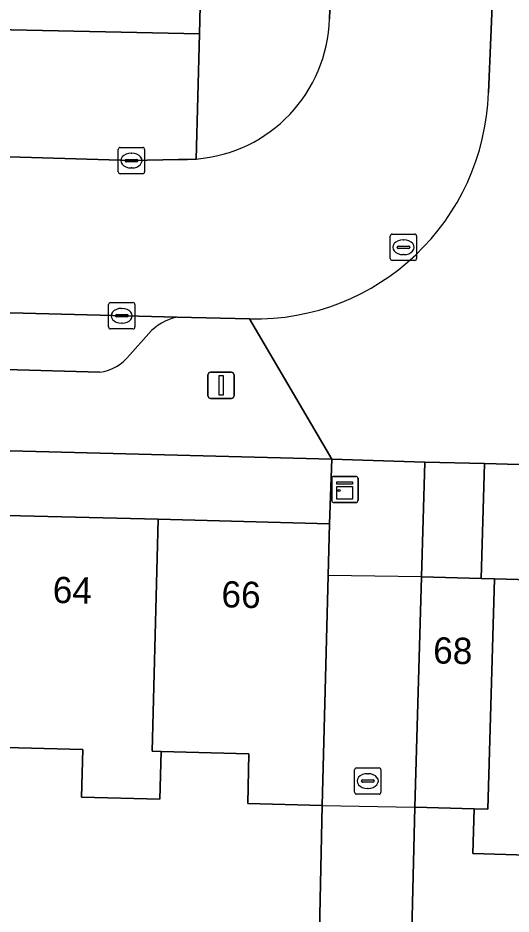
# Model space of a CAD drawing. Extents: x 162082 to 163401, y 388089 to 388636.
# Drawn here: x 162518.4 to 162537.14, y 388295.36 to 388329.44 of the extents above; entities that cross this region are included whole.
import ezdxf

# ---------------------------------------------------------------- set-up
doc = ezdxf.new("R2010")
doc.units = 0
for name, color, linetype in [('IMGEO_Erf', 7, 'Continuous'), ('IMGEO_Kast', 7, 'Continuous'), ('IMGEO_Kolk', 7, 'Continuous'), ('IMGEO_Lichtmast', 7, 'Continuous'), ('IMGEO_Muur', 7, 'Continuous'), ('IMGEO_Pand', 7, 'Continuous'), ('IMGEO_Pand_nummerreeks', 7, 'Continuous'), ('IMGEO_Pand_overbouw', 7, 'Continuous'), ('IMGEO_Parkeervlak_open', 7, 'Continuous'), ('IMGEO_Rijbaan_lokaal_open', 7, 'Continuous'), ('IMGEO_Rioolput', 7, 'Continuous'), ('IMGEO_Voetpad_open', 7, 'Continuous')]:
    doc.layers.add(name, color=color, linetype=linetype)

msp = doc.modelspace()

# ---------------------------------------------------------------- linework, layer by layer
at = {"layer": 'IMGEO_Erf'}
for points in [[(162495.484, 388329.475), (162525.301, 388328.836), (162526.307, 388370.528)], [(162568.204, 388311.652), (162540.075, 388312.386), (162536.13, 388312.489), (162536.004, 388308.124), (162536.512, 388308.109), (162542.704, 388307.93), (162549.151, 388307.743), (162555.496, 388307.559), (162561.637, 388307.382), (162568.09, 388307.195), (162567.843, 388298.64), (162563.943, 388298.752), (162563.888, 388296.868), (162560.857, 388296.956), (162560.906, 388298.651), (162557.532, 388298.749), (162557.482, 388297.034), (162554.579, 388297.118), (162554.628, 388298.825)], [(162529.848, 388294.123), (162529.966, 388299.491), (162527.133, 388299.563), (162527.182, 388301.457), (162523.844, 388301.542), (162523.798, 388299.732), (162520.82, 388299.808), (162520.866, 388301.62), (162517.432, 388301.709)], [(162554.628, 388298.825), (162551.296, 388298.921), (162551.246, 388297.205), (162548.275, 388297.291), (162548.326, 388299.057), (162544.927, 388299.155), (162544.876, 388297.399), (162541.944, 388297.484), (162541.993, 388299.19), (162538.649, 388299.287), (162538.599, 388297.573), (162535.691, 388297.657), (162535.741, 388299.363), (162533.487, 388299.428), (162533.238, 388289.496)]]:
    msp.add_lwpolyline(points, dxfattribs=at)
msp.add_lwpolyline([(162504.605, 388310.862), (162511.137, 388310.694), (162517.435, 388310.533), (162523.733, 388310.371), (162530.241, 388310.204), (162530.329, 388312.664), (162500, 388313.447), (162472.747, 388314.214), (162470.724, 388314.271), (162470.635, 388314.273), (162470.557, 388309.753), (162472.644, 388309.699), (162473.097, 388309.687), (162479.598, 388309.521), (162485.896, 388309.359), (162492.194, 388309.197), (162498.491, 388309.036), (162500, 388308.997), (162504.554, 388308.88)], close=True, dxfattribs=at)
at = {"layer": 'IMGEO_Kast'}
for p, q in [((162530.324, 388311.081), (162530.324, 388311.922)), ((162530.324, 388311.922), (162530.324, 388311.081)), ((162530.399, 388312.006), (162531.24, 388312.006)), ((162531.24, 388312.006), (162530.399, 388312.006)), ((162531.324, 388311.931), (162531.324, 388311.09)), ((162531.324, 388311.09), (162531.324, 388311.931)), ((162531.249, 388311.006), (162530.408, 388311.006)), ((162530.408, 388311.006), (162531.249, 388311.006))]:
    msp.add_line(p, q, dxfattribs=at)
for points in [[(162530.519, 388311.796), (162531.119, 388311.796), (162531.119, 388311.711), (162530.519, 388311.711), (162530.519, 388311.796)], [(162530.519, 388311.621), (162531.119, 388311.621), (162531.119, 388311.132), (162530.519, 388311.132), (162530.519, 388311.621)]]:
    msp.add_lwpolyline(points, dxfattribs=at)
msp.add_circle((162530.603, 388311.47), 0.0377, dxfattribs=at)
for centre, start, end in [((162530.402, 388311.928), 92.4484, 184.2845), ((162530.402, 388311.928), 92.4484, 184.2845), ((162531.246, 388311.928), 2.4484, 94.2845), ((162531.246, 388311.928), 2.4484, 94.2845), ((162530.402, 388311.084), 182.4484, 274.2845), ((162530.402, 388311.084), 182.4484, 274.2845), ((162531.246, 388311.084), 272.4484, 4.2845), ((162531.246, 388311.084), 272.4484, 4.2845)]:
    msp.add_arc(centre, 0.0779, start, end, dxfattribs=at)
at = {"layer": 'IMGEO_Kolk'}
for p, q in [((162522.216, 388323.588), (162522.216, 388324.44)), ((162522.291, 388324.514), (162523.143, 388324.514)), ((162523.217, 388324.44), (162523.217, 388323.588)), ((162522.518, 388324.057), (162522.916, 388324.057)), ((162522.704, 388324.294), (162522.729, 388324.294)), ((162522.475, 388324.008), (162522.475, 388324.02)), ((162522.913, 388323.971), (162522.515, 388323.971)), ((162522.727, 388323.734), (162522.702, 388323.734)), ((162522.959, 388324.02), (162522.959, 388324.008)), ((162523.143, 388323.514), (162522.291, 388323.514)), ((162521.923, 388318.613), (162522.775, 388318.613)), ((162521.848, 388317.687), (162521.848, 388318.539)), ((162522.336, 388318.393), (162522.361, 388318.393)), ((162522.849, 388318.539), (162522.849, 388317.687)), ((162522.107, 388318.107), (162522.107, 388318.119)), ((162522.545, 388318.07), (162522.147, 388318.07)), ((162522.15, 388318.156), (162522.548, 388318.156)), ((162522.591, 388318.119), (162522.591, 388318.107)), ((162522.775, 388317.613), (162521.923, 388317.613)), ((162522.359, 388317.833), (162522.334, 388317.833)), ((162531.27, 388300.917), (162532.122, 388300.917)), ((162531.195, 388299.991), (162531.195, 388300.843)), ((162531.683, 388300.697), (162531.708, 388300.697)), ((162532.196, 388300.843), (162532.196, 388299.991)), ((162531.454, 388300.411), (162531.454, 388300.423)), ((162531.892, 388300.374), (162531.494, 388300.374)), ((162531.497, 388300.46), (162531.895, 388300.46)), ((162531.938, 388300.423), (162531.938, 388300.411)), ((162532.122, 388299.917), (162531.27, 388299.917)), ((162531.706, 388300.137), (162531.681, 388300.137))]:
    msp.add_line(p, q, dxfattribs=at)
for points in [[(162522.216, 388323.588), (162522.216, 388324.44)], [(162522.291, 388324.514), (162523.143, 388324.514)], [(162523.217, 388324.44), (162523.217, 388323.588)], [(162523.143, 388323.514), (162522.291, 388323.514)], [(162521.923, 388318.613), (162522.775, 388318.613)], [(162521.848, 388317.687), (162521.848, 388318.539)], [(162522.849, 388318.539), (162522.849, 388317.687)], [(162522.775, 388317.613), (162521.923, 388317.613)], [(162531.27, 388300.917), (162532.122, 388300.917)], [(162531.195, 388299.991), (162531.195, 388300.843)], [(162532.196, 388300.843), (162532.196, 388299.991)], [(162532.122, 388299.917), (162531.27, 388299.917)]]:
    msp.add_lwpolyline(points, dxfattribs=at)
for centre, radius, start, end in [((162522.293, 388324.438), 0.0765, 91.552, 178.448), ((162522.293, 388324.438), 0.0765, 91.552, 178.448), ((162523.141, 388324.438), 0.0765, 1.552, 88.448), ((162523.141, 388324.438), 0.0765, 1.552, 88.448), ((162522.515, 388324.017), 0.0403, 85.8775, 175.7526), ((162522.92, 388324.019), 0.0386, 1.7309, 96.639), ((162522.512, 388324.007), 0.0366, 178.938, 274.7102), ((162522.916, 388324.014), 0.043, 264.8664, 352.4533), ((162522.293, 388323.59), 0.0765, 181.552, 268.448), ((162522.293, 388323.59), 0.0765, 181.552, 268.448), ((162523.141, 388323.59), 0.0765, 271.552, 358.448), ((162523.141, 388323.59), 0.0765, 271.552, 358.448), ((162521.925, 388318.537), 0.0765, 91.552, 178.448), ((162521.925, 388318.537), 0.0765, 91.552, 178.448), ((162522.773, 388318.537), 0.0765, 1.552, 88.448), ((162522.773, 388318.537), 0.0765, 1.552, 88.448), ((162522.147, 388318.116), 0.0403, 85.8775, 175.7526), ((162522.144, 388318.106), 0.0366, 178.938, 274.7102), ((162522.548, 388318.113), 0.043, 264.8664, 352.4533), ((162522.552, 388318.118), 0.0386, 1.7309, 96.639), ((162521.925, 388317.689), 0.0765, 181.552, 268.448), ((162521.925, 388317.689), 0.0765, 181.552, 268.448), ((162522.773, 388317.689), 0.0765, 271.552, 358.448), ((162522.773, 388317.689), 0.0765, 271.552, 358.448), ((162531.272, 388300.841), 0.0765, 91.552, 178.448), ((162531.272, 388300.841), 0.0765, 91.552, 178.448), ((162532.12, 388300.841), 0.0765, 1.552, 88.448), ((162532.12, 388300.841), 0.0765, 1.552, 88.448), ((162531.494, 388300.42), 0.0403, 85.8775, 175.7526), ((162531.491, 388300.41), 0.0366, 178.938, 274.7102), ((162531.895, 388300.417), 0.043, 264.8664, 352.4533), ((162531.899, 388300.422), 0.0386, 1.7309, 96.639), ((162531.272, 388299.993), 0.0765, 181.552, 268.448), ((162531.272, 388299.993), 0.0765, 181.552, 268.448), ((162532.12, 388299.993), 0.0765, 271.552, 358.448), ((162532.12, 388299.993), 0.0765, 271.552, 358.448)]:
    msp.add_arc(centre, radius, start, end, dxfattribs=at)
for centre, major_axis, ratio, start_param, end_param in [((162522.703, 388324.014), (-0.387, 0.002), 0.722429, 4.712389, 7.853982), ((162522.728, 388324.014), (-0.39, 0.002), 0.717154, 1.570796, 4.712389), ((162522.335, 388318.113), (-0.387, 0.002), 0.722429, 4.712389, 7.853982), ((162522.36, 388318.113), (-0.39, 0.002), 0.717154, 1.570796, 4.712389), ((162531.682, 388300.417), (-0.387, 0.002), 0.722429, 4.712389, 7.853982), ((162531.707, 388300.417), (-0.39, 0.002), 0.717154, 1.570796, 4.712389)]:
    msp.add_ellipse(centre, major_axis=major_axis, ratio=ratio, start_param=start_param, end_param=end_param, dxfattribs=at)
at = {"layer": 'IMGEO_Lichtmast'}
for p, q in [((162525.725, 388315.967), (162526.515, 388315.967)), ((162526.515, 388315.967), (162525.725, 388315.967)), ((162525.625, 388315.067), (162525.625, 388315.867)), ((162525.625, 388315.867), (162525.625, 388315.067)), ((162526.615, 388315.867), (162526.615, 388315.067)), ((162526.615, 388315.067), (162526.615, 388315.867)), ((162526.515, 388314.967), (162525.725, 388314.967)), ((162525.725, 388314.967), (162526.515, 388314.967))]:
    msp.add_line(p, q, dxfattribs=at)
msp.add_lwpolyline([(162526.045, 388315.842), (162526.195, 388315.842), (162526.195, 388315.092), (162526.045, 388315.092), (162526.045, 388315.842)], dxfattribs=at)
for centre, start, end in [((162525.725, 388315.867), 90, 180), ((162525.725, 388315.867), 90, 180), ((162526.515, 388315.867), 0, 90), ((162526.515, 388315.867), 360, 90), ((162525.725, 388315.067), 180, 270), ((162525.725, 388315.067), 180, 270), ((162526.515, 388315.067), 270, 0), ((162526.515, 388315.067), 270, 0)]:
    msp.add_arc(centre, 0.1, start, end, dxfattribs=at)
at = {"layer": 'IMGEO_Muur'}
for points in [[(162529.966, 388299.491), (162529.848, 388294.123)], [(162533.238, 388289.496), (162533.487, 388299.428)]]:
    msp.add_lwpolyline(points, dxfattribs=at)
at = {"layer": 'IMGEO_Pand'}
for points in [[(162517.435, 388310.533), (162517.212, 388301.715), (162517.432, 388301.709), (162520.866, 388301.62), (162520.82, 388299.808), (162523.798, 388299.732), (162523.844, 388301.542), (162523.51, 388301.551), (162523.733, 388310.371)], [(162523.844, 388301.542), (162527.182, 388301.457), (162527.133, 388299.563), (162529.966, 388299.491), (162530.19, 388308.231), (162530.241, 388310.204), (162523.733, 388310.371), (162523.51, 388301.551)], [(162536.512, 388308.109), (162536.004, 388308.124), (162533.741, 388308.189), (162533.487, 388299.428), (162535.741, 388299.363), (162536.258, 388299.35)], [(162541.993, 388299.19), (162542.45, 388299.177), (162542.704, 388307.93), (162536.512, 388308.109), (162536.258, 388299.35), (162535.741, 388299.363), (162535.691, 388297.657), (162538.599, 388297.573), (162538.649, 388299.287)]]:
    msp.add_lwpolyline(points, close=True, dxfattribs=at)
at = {"layer": 'IMGEO_Pand_overbouw'}
msp.add_lwpolyline([(162533.487, 388299.428), (162533.741, 388308.189), (162530.19, 388308.231), (162529.966, 388299.491)], close=True, dxfattribs=at)
at = {"layer": 'IMGEO_Parkeervlak_open'}
for points in [[(162524.448, 388318.058), (162472.729, 388319.405)], [(162475.81, 388317.26), (162500, 388316.573), (162521.51, 388315.962)], [(162522.651, 388316.626), (162523.372, 388317.441)]]:
    msp.add_lwpolyline(points, dxfattribs=at)
for centre, radius, start, end in [((162524.834, 388316.138), 1.959, 101.3711, 138.2906), ((162521.274, 388317.679), 1.733, 277.8116, 322.5826)]:
    msp.add_arc(centre, radius, start, end, dxfattribs=at)
at = {"layer": 'IMGEO_Rijbaan_lokaal_open'}
for points in [[(162536.276, 388326.605), (162536.46, 388330.832), (162530.304, 388331.1), (162530.237, 388329.412)], [(162525.177, 388324.075), (162524.842, 388324.059), (162524.506, 388324.063), (162522.717, 388324.014), (162517.21, 388324.183), (162502.495, 388324.565), (162501.225, 388324.583), (162496.456, 388324.649), (162495.849, 388324.725), (162488.708, 388324.913), (162484.673, 388325.028), (162474.429, 388325.411), (162473.121, 388325.423), (162439.995, 388326.254), (162437.864, 388326.35), (162430.947, 388326.484), (162430.617, 388326.496), (162403.801, 388327.484), (162403.68, 388321.181), (162408.612, 388321.073), (162468.742, 388319.487), (162472.729, 388319.405), (162524.448, 388318.058), (162527.208, 388317.995)]]:
    msp.add_lwpolyline(points, dxfattribs=at)
for centre, radius, start, end in [((162524.741, 388329.556), 5.498, 274.5479, 358.5043), ((162527.408, 388326.864), 8.872, 268.7069, 358.325)]:
    msp.add_arc(centre, radius, start, end, dxfattribs=at)
at = {"layer": 'IMGEO_Rioolput'}
for p, q in [((162532.551, 388320.292), (162532.551, 388321.144)), ((162532.626, 388321.218), (162533.478, 388321.218)), ((162533.039, 388320.998), (162533.064, 388320.998)), ((162533.552, 388321.144), (162533.552, 388320.292)), ((162532.81, 388320.712), (162532.81, 388320.724)), ((162533.248, 388320.675), (162532.85, 388320.675)), ((162532.853, 388320.761), (162533.251, 388320.761)), ((162533.294, 388320.724), (162533.294, 388320.712)), ((162533.062, 388320.438), (162533.037, 388320.438)), ((162533.478, 388320.218), (162532.626, 388320.218))]:
    msp.add_line(p, q, dxfattribs=at)
for points in [[(162532.551, 388320.292), (162532.551, 388321.144)], [(162532.626, 388321.218), (162533.478, 388321.218)], [(162533.552, 388321.144), (162533.552, 388320.292)], [(162533.478, 388320.218), (162532.626, 388320.218)]]:
    msp.add_lwpolyline(points, dxfattribs=at)
for centre, radius, start, end in [((162532.628, 388321.142), 0.0765, 91.552, 178.448), ((162532.628, 388321.142), 0.0765, 91.552, 178.448), ((162533.476, 388321.142), 0.0765, 1.552, 88.448), ((162533.476, 388321.142), 0.0765, 1.552, 88.448), ((162532.85, 388320.721), 0.0403, 85.8775, 175.7526), ((162532.847, 388320.711), 0.0366, 178.938, 274.7102), ((162533.251, 388320.718), 0.043, 264.8664, 352.4533), ((162533.255, 388320.723), 0.0386, 1.7309, 96.639), ((162532.628, 388320.294), 0.0765, 181.552, 268.448), ((162532.628, 388320.294), 0.0765, 181.552, 268.448), ((162533.476, 388320.294), 0.0765, 271.552, 358.448), ((162533.476, 388320.294), 0.0765, 271.552, 358.448)]:
    msp.add_arc(centre, radius, start, end, dxfattribs=at)
for centre, major_axis, ratio, start_param, end_param in [((162533.038, 388320.718), (-0.387, 0.002), 0.722429, 4.712389, 7.853982), ((162533.063, 388320.718), (-0.39, 0.002), 0.717154, 1.570796, 4.712389)]:
    msp.add_ellipse(centre, major_axis=major_axis, ratio=ratio, start_param=start_param, end_param=end_param, dxfattribs=at)
at = {"layer": 'IMGEO_Voetpad_open'}
for points in [[(162533.992, 388452.596), (162533.998, 388454.185), (162528.815, 388454.241), (162527.34, 388403.481), (162527.255, 388399.633), (162526.307, 388370.528), (162525.301, 388328.836), (162525.177, 388324.075)], [(162537.181, 388349.095), (162537.119, 388347.448), (162538.343, 388347.409), (162538.069, 388338.696), (162537.955, 388336.339), (162536.703, 388336.4), (162536.46, 388330.832), (162536.276, 388326.605)], [(162527.208, 388317.995), (162530.329, 388312.664), (162533.867, 388312.548), (162536.13, 388312.489), (162540.075, 388312.386), (162540.608, 388332.828)], [(162525.301, 388328.836), (162495.484, 388329.475), (162489.342, 388329.766), (162462.963, 388330.625), (162461.443, 388330.674), (162437.193, 388331.464), (162437.056, 388327.547), (162437.924, 388327.524), (162437.864, 388326.35), (162439.995, 388326.254)], [(162530.237, 388329.412), (162530.304, 388331.1)], [(162517.21, 388324.183), (162522.717, 388324.014), (162524.506, 388324.063), (162524.842, 388324.059), (162525.177, 388324.075), (162525.301, 388328.836)], [(162472.729, 388319.405), (162472.747, 388314.214), (162500, 388313.447), (162530.329, 388312.664), (162527.208, 388317.995), (162524.448, 388318.058)], [(162521.51, 388315.962), (162500, 388316.573), (162475.81, 388317.26)], [(162523.372, 388317.441), (162522.651, 388316.626)]]:
    msp.add_lwpolyline(points, dxfattribs=at)
for points in [[(162532.089, 388287.917), (162533.199, 388287.922), (162533.234, 388289.327), (162533.238, 388289.496), (162533.487, 388299.428), (162533.741, 388308.189), (162533.867, 388312.548), (162530.329, 388312.664), (162530.241, 388310.204), (162530.19, 388308.231), (162529.966, 388299.491), (162529.848, 388294.123), (162529.771, 388291.337), (162528.873, 388269.279), (162528.684, 388263.269), (162528.43, 388263.268), (162528.15, 388250.86), (162531.036, 388250.765)], [(162536.13, 388312.489), (162533.867, 388312.548), (162533.741, 388308.189), (162536.004, 388308.124)]]:
    msp.add_lwpolyline(points, close=True, dxfattribs=at)
for centre, radius, start, end in [((162524.741, 388329.556), 5.498, 274.5479, 358.5043), ((162527.408, 388326.864), 8.872, 268.7069, 358.325), ((162524.834, 388316.138), 1.959, 101.3711, 138.2906), ((162521.274, 388317.679), 1.733, 277.8116, 322.5826)]:
    msp.add_arc(centre, radius, start, end, dxfattribs=at)

# ---------------------------------------------------------------- texts
at = {"layer": 'IMGEO_Pand_nummerreeks'}
for s, rotation, p in [('64', 358.5297, (162519.717, 388307.193)), ('66', 358.5297, (162526.126, 388307.028)), ('68', 358.8143, (162534.172, 388304.891))]:
    msp.add_text(s, height=1, rotation=rotation, dxfattribs=at).set_placement(p)

doc.saveas('drawing.dxf')
